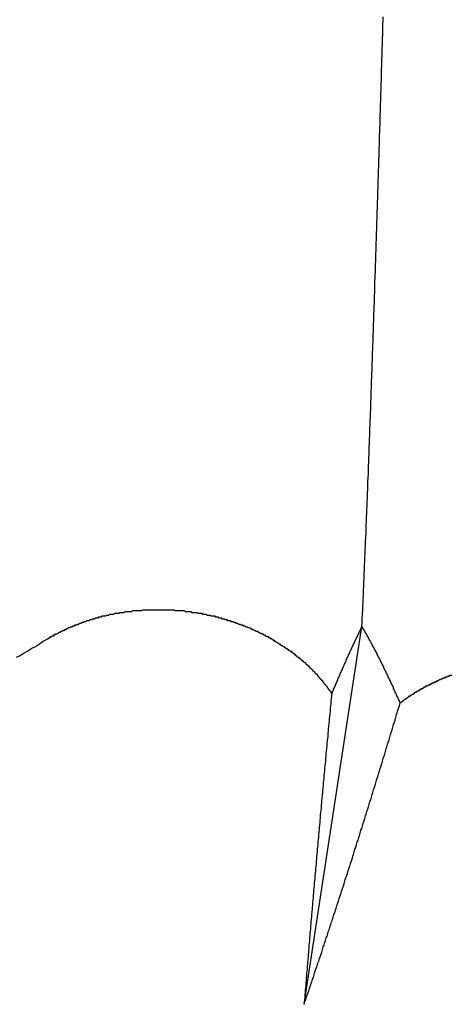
# Model space of a CAD drawing. Extents: x 1107 to 4046, y 937 to 3355.
# Tile 585 of 656: x 2209.898 to 2210.379, y 2684.068 to 2685.166. Entities that reach past the tile are written whole.
import ezdxf

# ---------------------------------------------------------------- set-up
doc = ezdxf.new("R2010")
doc.units = 0
doc.layers.add('KF_VIDA_L___C_REAR', color=7, linetype='CONTINUOUS')

# ---------------------------------------------------------------- blocks, each defined once
blk = doc.blocks.new('KF_VIDA_L___C_REAR')
at = {"layer": 'KF_VIDA_L___C_REAR'}
blk.add_line((23.236104, 994.855098), (23.300434, 995.276345), dxfattribs=at)
for points in [[(23.3004, 995.276, 0), (23.3006, 995.281, 0), (23.3009, 995.285, 0), (23.3011, 995.29, 0), (23.3013, 995.294, 0), (23.3015, 995.299, 0), (23.3017, 995.303, 0), (23.3019, 995.308, 0), (23.3021, 995.312, 0), (23.3023, 995.317, 0), (23.3025, 995.321, 0), (23.3027, 995.326, 0), (23.3029, 995.33, 0), (23.3031, 995.335, 0), (23.3033, 995.34, 0), (23.3035, 995.344, 0), (23.3037, 995.349, 0), (23.3038, 995.353, 0), (23.304, 995.358, 0), (23.3042, 995.362, 0), (23.3044, 995.367, 0), (23.3046, 995.371, 0), (23.3048, 995.376, 0), (23.305, 995.38, 0), (23.3051, 995.385, 0), (23.3053, 995.389, 0), (23.3055, 995.394, 0), (23.3057, 995.398, 0), (23.3059, 995.403, 0), (23.306, 995.407, 0), (23.3062, 995.411, 0), (23.3064, 995.416, 0), (23.3066, 995.42, 0), (23.3067, 995.425, 0), (23.3069, 995.429, 0), (23.3071, 995.434, 0), (23.3072, 995.438, 0), (23.3074, 995.442, 0), (23.3076, 995.447, 0), (23.3077, 995.451, 0), (23.3079, 995.455, 0), (23.308, 995.46, 0), (23.3082, 995.464, 0), (23.3084, 995.468, 0), (23.3085, 995.473, 0), (23.3087, 995.477, 0), (23.3088, 995.481, 0), (23.309, 995.485, 0), (23.3091, 995.49, 0), (23.3093, 995.494, 0), (23.3094, 995.498, 0), (23.3096, 995.502, 0), (23.3097, 995.506, 0), (23.3099, 995.51, 0), (23.31, 995.514, 0), (23.3102, 995.519, 0), (23.3103, 995.523, 0), (23.3105, 995.527, 0), (23.3106, 995.531, 0), (23.3108, 995.535, 0), (23.3109, 995.539, 0), (23.311, 995.543, 0), (23.3112, 995.547, 0), (23.3113, 995.55, 0), (23.3114, 995.554, 0), (23.3116, 995.558, 0), (23.3117, 995.562, 0), (23.3119, 995.566, 0), (23.312, 995.57, 0), (23.3121, 995.574, 0), (23.3123, 995.578, 0), (23.3124, 995.582, 0), (23.3125, 995.586, 0), (23.3127, 995.59, 0), (23.3128, 995.594, 0), (23.3129, 995.598, 0), (23.3131, 995.602, 0), (23.3132, 995.606, 0), (23.3133, 995.61, 0), (23.3135, 995.614, 0), (23.3136, 995.617, 0), (23.3137, 995.621, 0), (23.3139, 995.625, 0), (23.314, 995.629, 0), (23.3141, 995.633, 0), (23.3143, 995.637, 0), (23.3144, 995.641, 0), (23.3145, 995.645, 0), (23.3147, 995.649, 0), (23.3148, 995.653, 0), (23.3149, 995.657, 0), (23.315, 995.661, 0), (23.3152, 995.665, 0), (23.3153, 995.668, 0), (23.3154, 995.672, 0), (23.3156, 995.676, 0), (23.3157, 995.68, 0), (23.3158, 995.684, 0), (23.3159, 995.688, 0), (23.3161, 995.692, 0), (23.3162, 995.696, 0), (23.3163, 995.7, 0), (23.3164, 995.704, 0), (23.3166, 995.708, 0), (23.3167, 995.711, 0), (23.3168, 995.715, 0), (23.3169, 995.719, 0), (23.3171, 995.723, 0), (23.3172, 995.727, 0), (23.3173, 995.731, 0), (23.3174, 995.735, 0), (23.3176, 995.739, 0), (23.3177, 995.743, 0), (23.3178, 995.746, 0), (23.3179, 995.75, 0), (23.3181, 995.754, 0), (23.3182, 995.758, 0), (23.3183, 995.762, 0), (23.3184, 995.766, 0), (23.3185, 995.77, 0), (23.3187, 995.774, 0), (23.3188, 995.778, 0), (23.3189, 995.781, 0), (23.319, 995.785, 0), (23.3191, 995.789, 0), (23.3193, 995.793, 0), (23.3194, 995.797, 0), (23.3195, 995.801, 0), (23.3196, 995.805, 0), (23.3197, 995.809, 0), (23.3199, 995.813, 0), (23.32, 995.816, 0), (23.3201, 995.82, 0), (23.3202, 995.824, 0), (23.3203, 995.828, 0), (23.3205, 995.832, 0), (23.3206, 995.836, 0), (23.3207, 995.84, 0), (23.3208, 995.844, 0), (23.3209, 995.847, 0), (23.321, 995.851, 0), (23.3212, 995.855, 0), (23.3213, 995.859, 0), (23.3214, 995.863, 0), (23.3215, 995.867, 0), (23.3216, 995.871, 0), (23.3217, 995.874, 0), (23.3219, 995.878, 0), (23.322, 995.882, 0), (23.3221, 995.886, 0), (23.3222, 995.89, 0), (23.3223, 995.894, 0), (23.3224, 995.898, 0), (23.3226, 995.902, 0), (23.3227, 995.905, 0), (23.3228, 995.909, 0), (23.3229, 995.913, 0), (23.323, 995.917, 0), (23.3231, 995.921, 0), (23.3232, 995.925, 0), (23.3234, 995.929, 0), (23.3235, 995.932, 0), (23.3236, 995.936, 0), (23.3237, 995.94, 0), (23.3238, 995.944, 0), (23.3239, 995.948, 0), (23.324, 995.952, 0), (23.3242, 995.956, 0)], [(22.9497, 995.262, 0), (22.9504, 995.263, 0), (22.9511, 995.263, 0), (22.9518, 995.263, 0), (22.9525, 995.264, 0), (22.9533, 995.264, 0), (22.954, 995.265, 0), (22.9548, 995.265, 0), (22.9555, 995.266, 0), (22.9562, 995.266, 0), (22.957, 995.266, 0), (22.9577, 995.267, 0), (22.9585, 995.267, 0), (22.9593, 995.268, 0), (22.96, 995.268, 0), (22.9608, 995.268, 0), (22.9616, 995.269, 0), (22.9623, 995.269, 0), (22.9631, 995.27, 0), (22.9639, 995.27, 0), (22.9647, 995.27, 0), (22.9655, 995.271, 0), (22.9663, 995.271, 0), (22.9671, 995.272, 0), (22.9679, 995.272, 0), (22.9687, 995.272, 0), (22.9695, 995.273, 0), (22.9703, 995.273, 0), (22.9711, 995.273, 0), (22.9719, 995.274, 0), (22.9727, 995.274, 0), (22.9735, 995.275, 0), (22.9744, 995.275, 0), (22.9752, 995.275, 0), (22.976, 995.276, 0), (22.9768, 995.276, 0), (22.9777, 995.276, 0), (22.9785, 995.277, 0), (22.9793, 995.277, 0), (22.9802, 995.277, 0), (22.981, 995.278, 0), (22.9819, 995.278, 0), (22.9827, 995.278, 0), (22.9836, 995.279, 0), (22.9844, 995.279, 0), (22.9853, 995.279, 0), (22.9862, 995.28, 0), (22.987, 995.28, 0), (22.9879, 995.28, 0), (22.9888, 995.281, 0), (22.9896, 995.281, 0), (22.9905, 995.281, 0), (22.9914, 995.282, 0), (22.9923, 995.282, 0), (22.9931, 995.282, 0), (22.994, 995.283, 0), (22.9949, 995.283, 0), (22.9958, 995.283, 0), (22.9967, 995.283, 0), (22.9976, 995.284, 0), (22.9985, 995.284, 0), (22.9994, 995.284, 0), (23.0003, 995.285, 0), (23.0012, 995.285, 0), (23.0021, 995.285, 0), (23.003, 995.285, 0), (23.0039, 995.286, 0), (23.0048, 995.286, 0), (23.0057, 995.286, 0), (23.0066, 995.286, 0), (23.0075, 995.287, 0), (23.0084, 995.287, 0), (23.0093, 995.287, 0), (23.0103, 995.287, 0), (23.0112, 995.288, 0), (23.0121, 995.288, 0), (23.013, 995.288, 0), (23.014, 995.288, 0), (23.0149, 995.288, 0), (23.0158, 995.289, 0), (23.0167, 995.289, 0), (23.0177, 995.289, 0), (23.0186, 995.289, 0), (23.0196, 995.29, 0), (23.0205, 995.29, 0), (23.0214, 995.29, 0), (23.0224, 995.29, 0), (23.0233, 995.29, 0), (23.0243, 995.29, 0), (23.0252, 995.291, 0), (23.0261, 995.291, 0), (23.0271, 995.291, 0), (23.028, 995.291, 0), (23.029, 995.291, 0), (23.0299, 995.291, 0), (23.0309, 995.292, 0), (23.0318, 995.292, 0), (23.0328, 995.292, 0), (23.0337, 995.292, 0), (23.0347, 995.292, 0), (23.0357, 995.292, 0), (23.0366, 995.293, 0), (23.0376, 995.293, 0), (23.0385, 995.293, 0), (23.0395, 995.293, 0), (23.0404, 995.293, 0), (23.0414, 995.293, 0), (23.0424, 995.293, 0), (23.0433, 995.293, 0), (23.0443, 995.293, 0), (23.0453, 995.294, 0), (23.0462, 995.294, 0), (23.0472, 995.294, 0), (23.0481, 995.294, 0), (23.0491, 995.294, 0), (23.0501, 995.294, 0), (23.051, 995.294, 0), (23.052, 995.294, 0), (23.053, 995.294, 0), (23.0539, 995.294, 0), (23.0549, 995.294, 0), (23.0559, 995.295, 0), (23.0568, 995.295, 0), (23.0578, 995.295, 0), (23.0588, 995.295, 0), (23.0597, 995.295, 0), (23.0607, 995.295, 0), (23.0617, 995.295, 0), (23.0626, 995.295, 0), (23.0636, 995.295, 0), (23.0646, 995.295, 0), (23.0655, 995.295, 0), (23.0665, 995.295, 0), (23.0674, 995.295, 0), (23.0684, 995.295, 0), (23.0694, 995.295, 0), (23.0703, 995.295, 0), (23.0713, 995.295, 0), (23.0723, 995.295, 0), (23.0732, 995.295, 0), (23.0742, 995.295, 0), (23.0751, 995.295, 0), (23.0761, 995.295, 0), (23.0771, 995.295, 0), (23.078, 995.295, 0), (23.079, 995.295, 0), (23.0799, 995.295, 0), (23.0809, 995.295, 0), (23.0818, 995.295, 0), (23.0828, 995.295, 0), (23.0837, 995.295, 0), (23.0847, 995.295, 0), (23.0856, 995.295, 0), (23.0866, 995.295, 0), (23.0875, 995.295, 0), (23.0885, 995.295, 0), (23.0894, 995.295, 0), (23.0904, 995.295, 0), (23.0913, 995.295, 0), (23.0923, 995.294, 0), (23.0932, 995.294, 0), (23.0941, 995.294, 0), (23.0951, 995.294, 0), (23.096, 995.294, 0), (23.0969, 995.294, 0), (23.0979, 995.294, 0), (23.0988, 995.294, 0), (23.0997, 995.294, 0), (23.1007, 995.294, 0), (23.1016, 995.294, 0), (23.1025, 995.294, 0), (23.1034, 995.293, 0), (23.1044, 995.293, 0), (23.1053, 995.293, 0), (23.1062, 995.293, 0), (23.1071, 995.293, 0), (23.1081, 995.293, 0), (23.109, 995.293, 0), (23.1099, 995.293, 0), (23.1108, 995.292, 0), (23.1118, 995.292, 0), (23.1127, 995.292, 0), (23.1136, 995.292, 0), (23.1146, 995.292, 0), (23.1155, 995.292, 0), (23.1164, 995.292, 0), (23.1174, 995.291, 0), (23.1183, 995.291, 0), (23.1192, 995.291, 0), (23.1202, 995.291, 0), (23.1211, 995.291, 0), (23.122, 995.291, 0), (23.123, 995.29, 0), (23.1239, 995.29, 0), (23.1248, 995.29, 0), (23.1258, 995.29, 0), (23.1267, 995.29, 0), (23.1276, 995.289, 0), (23.1286, 995.289, 0), (23.1295, 995.289, 0), (23.1305, 995.289, 0), (23.1314, 995.289, 0), (23.1323, 995.288, 0), (23.1333, 995.288, 0), (23.1342, 995.288, 0), (23.1351, 995.288, 0), (23.1361, 995.288, 0), (23.137, 995.287, 0), (23.1379, 995.287, 0), (23.1389, 995.287, 0), (23.1398, 995.287, 0), (23.1407, 995.286, 0), (23.1417, 995.286, 0), (23.1426, 995.286, 0), (23.1435, 995.286, 0), (23.1445, 995.285, 0), (23.1454, 995.285, 0), (23.1463, 995.285, 0), (23.1472, 995.285, 0), (23.1482, 995.284, 0), (23.1491, 995.284, 0), (23.15, 995.284, 0), (23.1509, 995.283, 0), (23.1519, 995.283, 0), (23.1528, 995.283, 0), (23.1537, 995.283, 0), (23.1546, 995.282, 0), (23.1556, 995.282, 0), (23.1565, 995.282, 0), (23.1574, 995.281, 0), (23.1583, 995.281, 0), (23.1592, 995.281, 0), (23.1601, 995.28, 0), (23.161, 995.28, 0), (23.162, 995.28, 0), (23.1629, 995.279, 0), (23.1638, 995.279, 0), (23.1647, 995.279, 0), (23.1656, 995.278, 0), (23.1665, 995.278, 0), (23.1674, 995.278, 0), (23.1683, 995.277, 0), (23.1692, 995.277, 0), (23.1701, 995.277, 0), (23.171, 995.276, 0), (23.1719, 995.276, 0), (23.1727, 995.276, 0), (23.1736, 995.275, 0), (23.1745, 995.275, 0), (23.1754, 995.275, 0), (23.1763, 995.274, 0), (23.1772, 995.274, 0), (23.178, 995.273, 0), (23.1789, 995.273, 0), (23.1798, 995.273, 0), (23.1807, 995.272, 0), (23.1815, 995.272, 0), (23.1824, 995.271, 0), (23.1833, 995.271, 0), (23.1841, 995.271, 0), (23.185, 995.27, 0), (23.1858, 995.27, 0), (23.1867, 995.269, 0), (23.1875, 995.269, 0), (23.1884, 995.269, 0), (23.1892, 995.268, 0), (23.1901, 995.268, 0), (23.1909, 995.267, 0), (23.1918, 995.267, 0), (23.1926, 995.266, 0), (23.1934, 995.266, 0), (23.1943, 995.265, 0), (23.1951, 995.265, 0), (23.1959, 995.265, 0), (23.1967, 995.264, 0), (23.1976, 995.264, 0), (23.1984, 995.263, 0), (23.1992, 995.263, 0), (23.2, 995.262, 0), (23.2008, 995.262, 0), (23.2016, 995.261, 0), (23.2024, 995.261, 0), (23.2032, 995.26, 0), (23.204, 995.26, 0), (23.2048, 995.259, 0), (23.2056, 995.259, 0), (23.2064, 995.258, 0), (23.2072, 995.258, 0), (23.208, 995.257, 0), (23.2088, 995.257, 0), (23.2095, 995.256, 0), (23.2103, 995.256, 0), (23.2111, 995.255, 0), (23.2118, 995.255, 0), (23.2126, 995.254, 0), (23.2134, 995.254, 0), (23.2141, 995.253, 0), (23.2149, 995.253, 0), (23.2156, 995.252, 0), (23.2164, 995.252, 0), (23.2171, 995.251, 0), (23.2179, 995.251, 0), (23.2186, 995.25, 0), (23.2193, 995.25, 0), (23.2201, 995.249, 0), (23.2208, 995.249, 0), (23.2215, 995.248, 0), (23.2222, 995.248, 0), (23.223, 995.247, 0), (23.2237, 995.247, 0), (23.2244, 995.246, 0), (23.2251, 995.246, 0), (23.2258, 995.245, 0), (23.2265, 995.244, 0), (23.2272, 995.244, 0), (23.2279, 995.243, 0), (23.2286, 995.243, 0), (23.2292, 995.242, 0), (23.2299, 995.242, 0), (23.2306, 995.241, 0), (23.2313, 995.241, 0), (23.2319, 995.24, 0), (23.2326, 995.239, 0), (23.2333, 995.239, 0), (23.2339, 995.238, 0), (23.2346, 995.238, 0), (23.2352, 995.237, 0), (23.2359, 995.237, 0), (23.2365, 995.236, 0), (23.2372, 995.236, 0), (23.2378, 995.235, 0), (23.2384, 995.234, 0), (23.239, 995.234, 0), (23.2397, 995.233, 0), (23.2403, 995.233, 0), (23.2409, 995.232, 0), (23.2415, 995.232, 0), (23.2421, 995.231, 0), (23.2427, 995.23, 0), (23.2433, 995.23, 0), (23.2439, 995.229, 0), (23.2445, 995.229, 0), (23.2451, 995.228, 0), (23.2457, 995.227, 0), (23.2462, 995.227, 0), (23.2468, 995.226, 0), (23.2474, 995.226, 0), (23.248, 995.225, 0), (23.2485, 995.224, 0), (23.2491, 995.224, 0), (23.2497, 995.223, 0), (23.2503, 995.223, 0), (23.2508, 995.222, 0), (23.2514, 995.221, 0), (23.2519, 995.221, 0), (23.2525, 995.22, 0), (23.253, 995.219, 0), (23.2536, 995.219, 0), (23.2541, 995.218, 0), (23.2547, 995.218, 0), (23.2552, 995.217, 0), (23.2558, 995.216, 0), (23.2563, 995.216, 0), (23.2568, 995.215, 0), (23.2574, 995.214, 0), (23.2579, 995.214, 0), (23.2584, 995.213, 0), (23.2589, 995.212, 0), (23.2594, 995.212, 0), (23.2599, 995.211, 0), (23.2605, 995.21, 0), (23.261, 995.21, 0), (23.2615, 995.209, 0), (23.262, 995.208, 0), (23.2625, 995.208, 0), (23.263, 995.207, 0), (23.2634, 995.206, 0), (23.2639, 995.206, 0), (23.2644, 995.205, 0), (23.2649, 995.204, 0), (23.2654, 995.204, 0), (23.2658, 995.203, 0), (23.2663, 995.202, 0), (23.2668, 995.202, 0)], [(23.3004, 995.276, 0), (23.3002, 995.276, 0), (23.3, 995.275, 0), (23.2998, 995.275, 0), (23.2996, 995.275, 0), (23.2994, 995.274, 0), (23.2991, 995.274, 0), (23.2989, 995.273, 0), (23.2987, 995.273, 0), (23.2985, 995.272, 0), (23.2983, 995.272, 0), (23.298, 995.272, 0), (23.2978, 995.271, 0), (23.2976, 995.271, 0), (23.2974, 995.27, 0), (23.2971, 995.27, 0), (23.2969, 995.269, 0), (23.2967, 995.269, 0), (23.2965, 995.268, 0), (23.2962, 995.268, 0), (23.296, 995.267, 0), (23.2958, 995.267, 0), (23.2955, 995.266, 0), (23.2953, 995.266, 0), (23.2951, 995.265, 0), (23.2948, 995.265, 0), (23.2946, 995.264, 0), (23.2944, 995.264, 0), (23.2941, 995.263, 0), (23.2939, 995.263, 0), (23.2937, 995.262, 0), (23.2934, 995.262, 0), (23.2932, 995.261, 0), (23.293, 995.261, 0), (23.2927, 995.26, 0), (23.2925, 995.26, 0), (23.2922, 995.259, 0), (23.292, 995.259, 0), (23.2917, 995.258, 0), (23.2915, 995.258, 0), (23.2913, 995.257, 0), (23.291, 995.257, 0), (23.2908, 995.256, 0), (23.2905, 995.256, 0), (23.2903, 995.255, 0), (23.29, 995.255, 0), (23.2898, 995.254, 0), (23.2895, 995.254, 0), (23.2893, 995.253, 0), (23.289, 995.252, 0), (23.2888, 995.252, 0), (23.2885, 995.251, 0), (23.2883, 995.251, 0), (23.288, 995.25, 0), (23.2877, 995.25, 0), (23.2875, 995.249, 0), (23.2872, 995.249, 0), (23.287, 995.248, 0), (23.2867, 995.247, 0), (23.2864, 995.247, 0), (23.2862, 995.246, 0), (23.2859, 995.246, 0), (23.2857, 995.245, 0), (23.2854, 995.245, 0), (23.2851, 995.244, 0), (23.2849, 995.243, 0), (23.2846, 995.243, 0), (23.2843, 995.242, 0), (23.2841, 995.242, 0), (23.2838, 995.241, 0), (23.2835, 995.24, 0), (23.2833, 995.24, 0), (23.283, 995.239, 0), (23.2827, 995.239, 0), (23.2825, 995.238, 0), (23.2822, 995.237, 0), (23.2819, 995.237, 0), (23.2816, 995.236, 0), (23.2814, 995.235, 0), (23.2811, 995.235, 0), (23.2808, 995.234, 0), (23.2805, 995.234, 0), (23.2803, 995.233, 0), (23.28, 995.232, 0), (23.2797, 995.232, 0), (23.2794, 995.231, 0), (23.2791, 995.23, 0), (23.2789, 995.23, 0), (23.2786, 995.229, 0), (23.2783, 995.228, 0), (23.278, 995.228, 0), (23.2777, 995.227, 0), (23.2775, 995.227, 0), (23.2772, 995.226, 0), (23.2769, 995.225, 0), (23.2766, 995.225, 0), (23.2763, 995.224, 0), (23.276, 995.223, 0), (23.2757, 995.223, 0), (23.2754, 995.222, 0), (23.2752, 995.221, 0), (23.2749, 995.221, 0), (23.2746, 995.22, 0), (23.2743, 995.219, 0), (23.274, 995.219, 0), (23.2737, 995.218, 0), (23.2734, 995.217, 0), (23.2731, 995.216, 0), (23.2728, 995.216, 0), (23.2725, 995.215, 0), (23.2722, 995.214, 0), (23.2719, 995.214, 0), (23.2716, 995.213, 0), (23.2713, 995.212, 0), (23.271, 995.212, 0), (23.2707, 995.211, 0), (23.2704, 995.21, 0), (23.2701, 995.209, 0), (23.2698, 995.209, 0), (23.2695, 995.208, 0), (23.2692, 995.207, 0), (23.2689, 995.207, 0), (23.2686, 995.206, 0), (23.2683, 995.205, 0), (23.268, 995.204, 0), (23.2677, 995.204, 0), (23.2674, 995.203, 0), (23.2671, 995.202, 0), (23.2668, 995.202, 0)], [(23.343, 995.191, 0), (23.3427, 995.192, 0), (23.3423, 995.193, 0), (23.3419, 995.194, 0), (23.3416, 995.194, 0), (23.3412, 995.195, 0), (23.3408, 995.196, 0), (23.3405, 995.197, 0), (23.3401, 995.198, 0), (23.3398, 995.198, 0), (23.3394, 995.199, 0), (23.339, 995.2, 0), (23.3387, 995.201, 0), (23.3383, 995.202, 0), (23.338, 995.202, 0), (23.3376, 995.203, 0), (23.3372, 995.204, 0), (23.3369, 995.205, 0), (23.3365, 995.206, 0), (23.3362, 995.206, 0), (23.3358, 995.207, 0), (23.3355, 995.208, 0), (23.3351, 995.209, 0), (23.3348, 995.21, 0), (23.3344, 995.21, 0), (23.334, 995.211, 0), (23.3337, 995.212, 0), (23.3333, 995.213, 0), (23.333, 995.213, 0), (23.3326, 995.214, 0), (23.3323, 995.215, 0), (23.3319, 995.216, 0), (23.3316, 995.216, 0), (23.3312, 995.217, 0), (23.3309, 995.218, 0), (23.3305, 995.219, 0), (23.3302, 995.219, 0), (23.3298, 995.22, 0), (23.3295, 995.221, 0), (23.3291, 995.222, 0), (23.3288, 995.222, 0), (23.3284, 995.223, 0), (23.3281, 995.224, 0), (23.3278, 995.224, 0), (23.3274, 995.225, 0), (23.3271, 995.226, 0), (23.3267, 995.227, 0), (23.3264, 995.227, 0), (23.326, 995.228, 0), (23.3257, 995.229, 0), (23.3254, 995.229, 0), (23.325, 995.23, 0), (23.3247, 995.231, 0), (23.3243, 995.232, 0), (23.324, 995.232, 0), (23.3236, 995.233, 0), (23.3233, 995.234, 0), (23.323, 995.234, 0), (23.3226, 995.235, 0), (23.3223, 995.236, 0), (23.322, 995.236, 0), (23.3216, 995.237, 0), (23.3213, 995.238, 0), (23.321, 995.238, 0), (23.3206, 995.239, 0), (23.3203, 995.24, 0), (23.32, 995.24, 0), (23.3196, 995.241, 0), (23.3193, 995.242, 0), (23.319, 995.242, 0), (23.3186, 995.243, 0), (23.3183, 995.244, 0), (23.318, 995.244, 0), (23.3176, 995.245, 0), (23.3173, 995.246, 0), (23.317, 995.246, 0), (23.3166, 995.247, 0), (23.3163, 995.248, 0), (23.316, 995.248, 0), (23.3157, 995.249, 0), (23.3153, 995.249, 0), (23.315, 995.25, 0), (23.3147, 995.251, 0), (23.3144, 995.251, 0), (23.314, 995.252, 0), (23.3137, 995.253, 0), (23.3134, 995.253, 0), (23.3131, 995.254, 0), (23.3128, 995.254, 0), (23.3124, 995.255, 0), (23.3121, 995.256, 0), (23.3118, 995.256, 0), (23.3115, 995.257, 0), (23.3112, 995.257, 0), (23.3108, 995.258, 0), (23.3105, 995.259, 0), (23.3102, 995.259, 0), (23.3099, 995.26, 0), (23.3096, 995.26, 0), (23.3093, 995.261, 0), (23.309, 995.261, 0), (23.3086, 995.262, 0), (23.3083, 995.263, 0), (23.308, 995.263, 0), (23.3077, 995.264, 0), (23.3074, 995.264, 0), (23.3071, 995.265, 0), (23.3068, 995.265, 0), (23.3065, 995.266, 0), (23.3062, 995.266, 0), (23.3059, 995.267, 0), (23.3055, 995.268, 0), (23.3052, 995.268, 0), (23.3049, 995.269, 0), (23.3046, 995.269, 0), (23.3043, 995.27, 0), (23.304, 995.27, 0), (23.3037, 995.271, 0), (23.3034, 995.271, 0), (23.3031, 995.272, 0), (23.3028, 995.272, 0), (23.3025, 995.273, 0), (23.3022, 995.273, 0), (23.3019, 995.274, 0), (23.3016, 995.274, 0), (23.3013, 995.275, 0), (23.301, 995.275, 0), (23.3007, 995.276, 0), (23.3004, 995.276, 0)], [(22.9157, 995.242, 0), (22.9199, 995.244, 0), (22.9242, 995.247, 0), (22.9284, 995.249, 0), (22.9327, 995.252, 0), (22.9369, 995.254, 0), (22.9412, 995.257, 0), (22.9454, 995.26, 0), (22.9497, 995.262, 0)], [(23.343, 995.191, 0), (23.3436, 995.192, 0), (23.3442, 995.192, 0), (23.3448, 995.192, 0), (23.3454, 995.193, 0), (23.346, 995.193, 0), (23.3466, 995.194, 0), (23.3472, 995.194, 0), (23.3479, 995.195, 0), (23.3485, 995.195, 0), (23.3491, 995.196, 0), (23.3497, 995.196, 0), (23.3503, 995.196, 0), (23.3509, 995.197, 0), (23.3515, 995.197, 0), (23.3522, 995.198, 0), (23.3528, 995.198, 0), (23.3534, 995.199, 0), (23.354, 995.199, 0), (23.3547, 995.199, 0), (23.3553, 995.2, 0), (23.3559, 995.2, 0), (23.3565, 995.201, 0), (23.3572, 995.201, 0), (23.3578, 995.201, 0), (23.3584, 995.202, 0), (23.3591, 995.202, 0), (23.3597, 995.203, 0), (23.3603, 995.203, 0), (23.361, 995.203, 0), (23.3616, 995.204, 0), (23.3623, 995.204, 0), (23.3629, 995.204, 0), (23.3635, 995.205, 0), (23.3642, 995.205, 0), (23.3648, 995.206, 0), (23.3655, 995.206, 0), (23.3661, 995.206, 0), (23.3668, 995.207, 0), (23.3674, 995.207, 0), (23.3681, 995.207, 0), (23.3687, 995.208, 0), (23.3694, 995.208, 0), (23.37, 995.209, 0), (23.3707, 995.209, 0), (23.3714, 995.209, 0), (23.372, 995.21, 0), (23.3727, 995.21, 0), (23.3734, 995.21, 0), (23.3741, 995.211, 0), (23.3747, 995.211, 0), (23.3754, 995.211, 0), (23.3761, 995.212, 0), (23.3768, 995.212, 0), (23.3775, 995.212, 0), (23.3782, 995.213, 0), (23.3789, 995.213, 0), (23.3796, 995.213, 0), (23.3803, 995.214, 0), (23.381, 995.214, 0), (23.3817, 995.214, 0), (23.3824, 995.215, 0), (23.3831, 995.215, 0), (23.3838, 995.215, 0), (23.3845, 995.216, 0), (23.3852, 995.216, 0), (23.3859, 995.216, 0), (23.3867, 995.217, 0), (23.3874, 995.217, 0), (23.3881, 995.217, 0), (23.3888, 995.218, 0), (23.3896, 995.218, 0), (23.3903, 995.218, 0), (23.391, 995.219, 0), (23.3918, 995.219, 0), (23.3925, 995.219, 0), (23.3932, 995.219, 0), (23.394, 995.22, 0), (23.3947, 995.22, 0), (23.3955, 995.22, 0), (23.3962, 995.221, 0), (23.397, 995.221, 0), (23.3977, 995.221, 0), (23.3985, 995.222, 0), (23.3992, 995.222, 0), (23.4, 995.222, 0), (23.4007, 995.222, 0)], [(23.2668, 995.202, 0), (23.2665, 995.199, 0), (23.2662, 995.196, 0), (23.266, 995.193, 0), (23.2657, 995.19, 0), (23.2654, 995.188, 0), (23.2652, 995.185, 0), (23.2649, 995.182, 0), (23.2646, 995.179, 0), (23.2644, 995.176, 0), (23.2641, 995.174, 0), (23.2638, 995.171, 0), (23.2636, 995.168, 0), (23.2633, 995.165, 0), (23.263, 995.162, 0), (23.2628, 995.16, 0), (23.2625, 995.157, 0), (23.2623, 995.154, 0), (23.262, 995.151, 0), (23.2617, 995.149, 0), (23.2615, 995.146, 0), (23.2612, 995.143, 0), (23.261, 995.14, 0), (23.2607, 995.137, 0), (23.2604, 995.135, 0), (23.2602, 995.132, 0), (23.2599, 995.129, 0), (23.2597, 995.126, 0), (23.2594, 995.124, 0), (23.2592, 995.121, 0), (23.2589, 995.118, 0), (23.2586, 995.115, 0), (23.2584, 995.113, 0), (23.2581, 995.11, 0), (23.2579, 995.107, 0), (23.2576, 995.104, 0), (23.2574, 995.102, 0), (23.2571, 995.099, 0), (23.2569, 995.096, 0), (23.2566, 995.093, 0), (23.2564, 995.091, 0), (23.2561, 995.088, 0), (23.2559, 995.085, 0), (23.2556, 995.082, 0), (23.2554, 995.08, 0), (23.2551, 995.077, 0), (23.2549, 995.074, 0), (23.2546, 995.071, 0), (23.2544, 995.069, 0), (23.2541, 995.066, 0), (23.2539, 995.063, 0), (23.2536, 995.06, 0), (23.2534, 995.058, 0), (23.2531, 995.055, 0), (23.2529, 995.052, 0), (23.2527, 995.05, 0), (23.2524, 995.047, 0), (23.2522, 995.044, 0), (23.2519, 995.041, 0), (23.2517, 995.039, 0), (23.2514, 995.036, 0), (23.2512, 995.033, 0), (23.251, 995.031, 0), (23.2507, 995.028, 0), (23.2505, 995.025, 0), (23.2502, 995.022, 0), (23.25, 995.02, 0), (23.2498, 995.017, 0), (23.2495, 995.014, 0), (23.2493, 995.012, 0), (23.249, 995.009, 0), (23.2488, 995.006, 0), (23.2486, 995.004, 0), (23.2483, 995.001, 0), (23.2481, 994.998, 0), (23.2479, 994.995, 0), (23.2476, 994.993, 0), (23.2474, 994.99, 0), (23.2472, 994.987, 0), (23.2469, 994.985, 0), (23.2467, 994.982, 0), (23.2465, 994.979, 0), (23.2462, 994.977, 0), (23.246, 994.974, 0), (23.2458, 994.971, 0), (23.2455, 994.969, 0), (23.2453, 994.966, 0), (23.2451, 994.963, 0), (23.2449, 994.961, 0), (23.2446, 994.958, 0), (23.2444, 994.955, 0), (23.2442, 994.953, 0), (23.244, 994.95, 0), (23.2437, 994.947, 0), (23.2435, 994.945, 0), (23.2433, 994.942, 0), (23.243, 994.939, 0), (23.2428, 994.937, 0), (23.2426, 994.934, 0), (23.2424, 994.931, 0), (23.2422, 994.929, 0), (23.2419, 994.926, 0), (23.2417, 994.923, 0), (23.2415, 994.921, 0), (23.2413, 994.918, 0), (23.241, 994.915, 0), (23.2408, 994.913, 0), (23.2406, 994.91, 0), (23.2404, 994.908, 0), (23.2402, 994.905, 0), (23.24, 994.902, 0), (23.2397, 994.9, 0), (23.2395, 994.897, 0), (23.2393, 994.894, 0), (23.2391, 994.892, 0), (23.2389, 994.889, 0), (23.2387, 994.886, 0), (23.2384, 994.884, 0), (23.2382, 994.881, 0), (23.238, 994.879, 0), (23.2378, 994.876, 0), (23.2376, 994.873, 0), (23.2374, 994.871, 0), (23.2372, 994.868, 0), (23.2369, 994.866, 0), (23.2367, 994.863, 0), (23.2365, 994.86, 0), (23.2363, 994.858, 0), (23.2361, 994.855, 0)], [(23.2361, 994.855, 0), (23.237, 994.858, 0), (23.2378, 994.86, 0), (23.2387, 994.863, 0), (23.2395, 994.865, 0), (23.2404, 994.868, 0), (23.2412, 994.87, 0), (23.2421, 994.873, 0), (23.2429, 994.875, 0), (23.2438, 994.878, 0), (23.2446, 994.88, 0), (23.2455, 994.883, 0), (23.2464, 994.885, 0), (23.2472, 994.888, 0), (23.2481, 994.891, 0), (23.2489, 994.893, 0), (23.2498, 994.896, 0), (23.2506, 994.898, 0), (23.2515, 994.901, 0), (23.2523, 994.903, 0), (23.2532, 994.906, 0), (23.254, 994.908, 0), (23.2549, 994.911, 0), (23.2557, 994.913, 0), (23.2566, 994.916, 0), (23.2574, 994.919, 0), (23.2583, 994.921, 0), (23.2591, 994.924, 0), (23.2599, 994.926, 0), (23.2608, 994.929, 0), (23.2616, 994.931, 0), (23.2625, 994.934, 0), (23.2633, 994.937, 0), (23.2642, 994.939, 0), (23.265, 994.942, 0), (23.2659, 994.944, 0), (23.2667, 994.947, 0), (23.2676, 994.949, 0), (23.2684, 994.952, 0), (23.2693, 994.955, 0), (23.2701, 994.957, 0), (23.2709, 994.96, 0), (23.2718, 994.962, 0), (23.2726, 994.965, 0), (23.2735, 994.968, 0), (23.2743, 994.97, 0), (23.2751, 994.973, 0), (23.276, 994.975, 0), (23.2768, 994.978, 0), (23.2777, 994.981, 0), (23.2785, 994.983, 0), (23.2794, 994.986, 0), (23.2802, 994.988, 0), (23.281, 994.991, 0), (23.2819, 994.994, 0), (23.2827, 994.996, 0), (23.2835, 994.999, 0), (23.2844, 995.001, 0), (23.2852, 995.004, 0), (23.2861, 995.007, 0), (23.2869, 995.009, 0), (23.2877, 995.012, 0), (23.2886, 995.014, 0), (23.2894, 995.017, 0), (23.2902, 995.02, 0), (23.2911, 995.022, 0), (23.2919, 995.025, 0), (23.2927, 995.028, 0), (23.2936, 995.03, 0), (23.2944, 995.033, 0), (23.2953, 995.036, 0), (23.2961, 995.038, 0), (23.2969, 995.041, 0), (23.2978, 995.043, 0), (23.2986, 995.046, 0), (23.2994, 995.049, 0), (23.3002, 995.051, 0), (23.3011, 995.054, 0), (23.3019, 995.057, 0), (23.3027, 995.059, 0), (23.3036, 995.062, 0), (23.3044, 995.065, 0), (23.3052, 995.067, 0), (23.3061, 995.07, 0), (23.3069, 995.073, 0), (23.3077, 995.075, 0), (23.3085, 995.078, 0), (23.3094, 995.081, 0), (23.3102, 995.083, 0), (23.311, 995.086, 0), (23.3119, 995.089, 0), (23.3127, 995.091, 0), (23.3135, 995.094, 0), (23.3143, 995.097, 0), (23.3152, 995.099, 0), (23.316, 995.102, 0), (23.3168, 995.105, 0), (23.3176, 995.107, 0), (23.3185, 995.11, 0), (23.3193, 995.113, 0), (23.3201, 995.115, 0), (23.3209, 995.118, 0), (23.3218, 995.121, 0), (23.3226, 995.123, 0), (23.3234, 995.126, 0), (23.3242, 995.129, 0), (23.325, 995.131, 0), (23.3259, 995.134, 0), (23.3267, 995.137, 0), (23.3275, 995.14, 0), (23.3283, 995.142, 0), (23.3291, 995.145, 0), (23.33, 995.148, 0), (23.3308, 995.15, 0), (23.3316, 995.153, 0), (23.3324, 995.156, 0), (23.3332, 995.158, 0), (23.3341, 995.161, 0), (23.3349, 995.164, 0), (23.3357, 995.167, 0), (23.3365, 995.169, 0), (23.3373, 995.172, 0), (23.3381, 995.175, 0), (23.339, 995.178, 0), (23.3398, 995.18, 0), (23.3406, 995.183, 0), (23.3414, 995.186, 0), (23.3422, 995.188, 0), (23.343, 995.191, 0)]]:
    blk.add_polyline3d(points, dxfattribs=at)

msp = doc.modelspace()

# ---------------------------------------------------------------- block references
at = {"layer": 'KF_VIDA_L___C_REAR'}
msp.add_blockref('KF_VIDA_L___C_REAR', (2186.9791, 1689.2132), dxfattribs=at)

doc.saveas('drawing.dxf')
